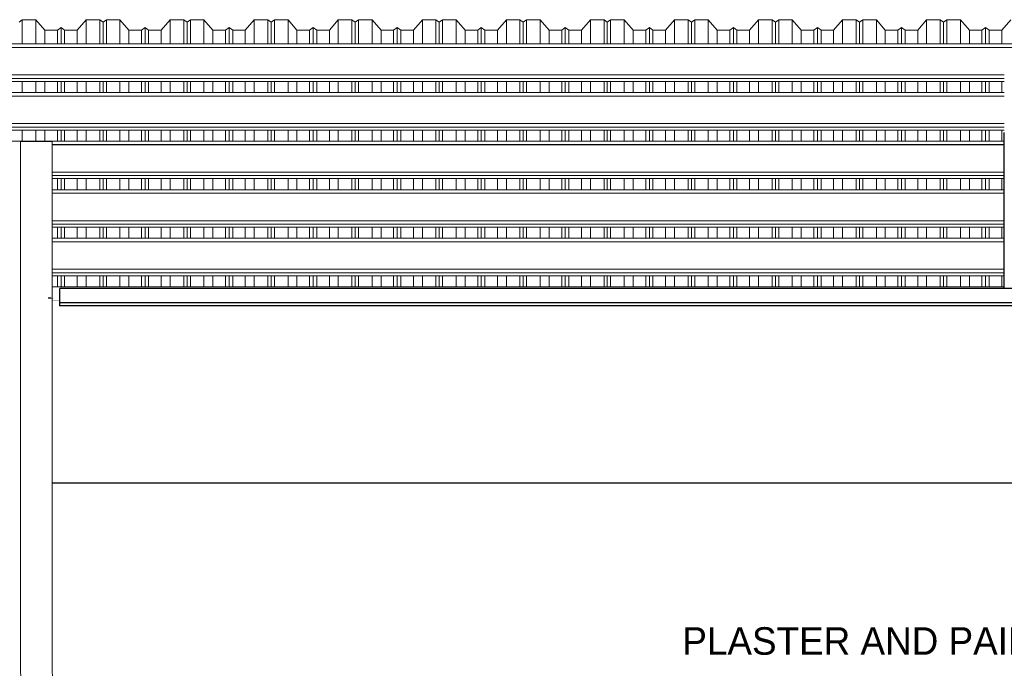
# Model space of a CAD drawing. Header units: millimetres. Extents: x -115474967 to 444143, y -74377 to 241828222.
# Tile 405 of 590: x 48965 to 52538, y -13690 to -11336. Entities that reach past the tile are written whole.
import ezdxf

# ---------------------------------------------------------------- set-up
doc = ezdxf.new("R2010")
doc.units = ezdxf.units.MM
doc.header["$MEASUREMENT"] = 0
doc.linetypes.add('Dashed', pattern=[280, 140, -140])
doc.linetypes.add('HIDDEN2', pattern=[0.1875, 0.125, -0.0625])
for name, color, linetype in [('0-ELEV.35', 2, 'Continuous'), ('CEIL-PLAN', 7, 'Continuous'), ('DIMS-50', 9, 'Continuous')]:
    doc.layers.add(name, color=color, linetype=linetype)
for name, color, linetype, lineweight in [('0_Pen_No__2', 7, 'Continuous', 20), ('0_Pen_No__6', 7, 'Continuous', 5), ('2 Roof Lines', 8, 'Dashed', 15), ('2 Walls', 4, 'Continuous', 50)]:
    doc.layers.add(name, color=color, linetype=linetype, lineweight=lineweight)
doc.styles.add('GENERATED_STYLE_1', font='GOTHIC.TTF')

# ---------------------------------------------------------------- blocks, each defined once
blk = doc.blocks.new('B_shadowline')
blk.add_line((-29.6, 0), (-29.6, 12.5))
at = {"color": 9, "linetype": 'HIDDEN2', "ltscale": 0.001}
blk.add_line((-5.9, 28.3), (12, 28.3), dxfattribs=at)
at = {"const_width": 0.836}
blk.add_lwpolyline([(-48.8, -0.9), (-48.8, -1.4, 0.414214), (-47.2, -3), (-29.4, -3, 0.414214), (-27.9, -1.4), (-27.9, 16.3, -0.414214), (-26.3, 17.9), (-3.3, 17.9, 0.414214), (-1.8, 19.5), (-1.8, 37.2, 0.414214), (-3.3, 38.8), (-3.8, 38.8)], format="xyb", dxfattribs=at)

msp = doc.modelspace()

# ---------------------------------------------------------------- linework, layer by layer
at = {"layer": '0-ELEV.35'}
msp.add_line((49110.37001, -12362.39968), (49110.36921, -12312.32824, 100.61506), dxfattribs=at)
for points in [[(49110.36921, -12362.52542), (65364.90728, -12362.39968)], [(65364.90737, -12374.89968), (49110.36921, -12375.02542)], [(49082.77943, -13017.30121), (65392.71427, -13017.42738)]]:
    msp.add_lwpolyline(points, dxfattribs=at)
at = {"layer": '0_Pen_No__2', "color": 1, "linetype": 'Continuous', "lineweight": 25}
for p, q in [((52537.37051, -12312.32824), (52538.00836, -11746.18341)), ((52537.38172, -12312.32824), (52538.00836, -11756.13493))]:
    msp.add_line(p, q, dxfattribs=at)
at = {"layer": '2 Roof Lines', "linetype": 'ByBlock', "lineweight": 0, "ltscale": 50}
for p, q in [((48974.38441, -11336.10388), (48962.38458, -11345.24271)), ((48974.38441, -11424.29903), (48974.38441, -11336.10388)), ((49023.63482, -11336.10388), (48974.38441, -11336.10388)), ((49023.63482, -11424.29903), (49023.63482, -11336.10388)), ((49056.13445, -11374.69033), (49023.63482, -11336.10388)), ((49206.13448, -11336.10388), (49173.63485, -11374.69033)), ((49206.13448, -11424.29903), (49206.13448, -11336.10388)), ((49255.38488, -11336.10388), (49206.13448, -11336.10388)), ((49255.38488, -11424.29903), (49255.38488, -11336.10388)), ((49267.38472, -11345.24271), (49255.38488, -11336.10388)), ((49279.38456, -11336.10388), (49267.38472, -11345.24271)), ((49267.38472, -11424.29903), (49267.38472, -11345.24271)), ((49279.38456, -11424.29903), (49279.38456, -11336.10388)), ((49328.63496, -11336.10388), (49279.38456, -11336.10388)), ((49328.63496, -11424.29903), (49328.63496, -11336.10388)), ((49361.13459, -11374.69033), (49328.63496, -11336.10388)), ((49511.13462, -11336.10388), (49478.6344, -11374.69033)), ((49511.13462, -11424.29903), (49511.13462, -11336.10388)), ((49560.38443, -11336.10388), (49511.13462, -11336.10388)), ((49560.38443, -11424.29903), (49560.38443, -11336.10388)), ((49572.38486, -11345.24271), (49560.38443, -11336.10388)), ((49584.3847, -11336.10388), (49572.38486, -11345.24271)), ((49572.38486, -11424.29903), (49572.38486, -11345.24271)), ((49584.3847, -11424.29903), (49584.3847, -11336.10388)), ((49633.63451, -11336.10388), (49584.3847, -11336.10388)), ((49633.63451, -11424.29903), (49633.63451, -11336.10388)), ((49666.13473, -11374.69033), (49633.63451, -11336.10388)), ((49816.13476, -11336.10388), (49783.63454, -11374.69033)), ((49816.13476, -11424.29903), (49816.13476, -11336.10388)), ((49865.38457, -11336.10388), (49816.13476, -11336.10388)), ((49865.38457, -11424.29903), (49865.38457, -11336.10388)), ((49877.38441, -11345.24271), (49865.38457, -11336.10388)), ((49889.38484, -11336.10388), (49877.38441, -11345.24271)), ((49877.38441, -11424.29903), (49877.38441, -11345.24271)), ((49889.38484, -11424.29903), (49889.38484, -11336.10388)), ((49938.63465, -11336.10388), (49889.38484, -11336.10388)), ((49938.63465, -11424.29903), (49938.63465, -11336.10388)), ((49971.13487, -11374.69033), (49938.63465, -11336.10388)), ((50121.1349, -11336.10388), (50088.63468, -11374.69033)), ((50121.1349, -11424.29903), (50121.1349, -11336.10388)), ((50170.38471, -11336.10388), (50121.1349, -11336.10388)), ((50170.38471, -11424.29903), (50170.38471, -11336.10388)), ((50182.38455, -11345.24271), (50170.38471, -11336.10388)), ((50194.38439, -11336.10388), (50182.38455, -11345.24271)), ((50182.38455, -11424.29903), (50182.38455, -11345.24271)), ((50194.38439, -11424.29903), (50194.38439, -11336.10388)), ((50243.63479, -11336.10388), (50194.38439, -11336.10388)), ((50243.63479, -11424.29903), (50243.63479, -11336.10388)), ((50276.13442, -11374.69033), (50243.63479, -11336.10388)), ((50426.13445, -11336.10388), (50393.63482, -11374.69033)), ((50426.13445, -11424.29903), (50426.13445, -11336.10388)), ((50475.38485, -11336.10388), (50426.13445, -11336.10388)), ((50475.38485, -11424.29903), (50475.38485, -11336.10388)), ((50487.38469, -11345.24271), (50475.38485, -11336.10388)), ((50499.38453, -11336.10388), (50487.38469, -11345.24271)), ((50487.38469, -11424.29903), (50487.38469, -11345.24271)), ((50499.38453, -11424.29903), (50499.38453, -11336.10388)), ((50548.63493, -11336.10388), (50499.38453, -11336.10388)), ((50548.63493, -11424.29903), (50548.63493, -11336.10388)), ((50581.13456, -11374.69033), (50548.63493, -11336.10388)), ((50731.13459, -11336.10388), (50698.63496, -11374.69033)), ((50731.13459, -11424.29903), (50731.13459, -11336.10388)), ((50780.3844, -11336.10388), (50731.13459, -11336.10388)), ((50780.3844, -11424.29903), (50780.3844, -11336.10388)), ((50792.38483, -11345.24271), (50780.3844, -11336.10388)), ((50804.38467, -11336.10388), (50792.38483, -11345.24271)), ((50792.38483, -11424.29903), (50792.38483, -11345.24271)), ((50804.38467, -11424.29903), (50804.38467, -11336.10388)), ((50853.63448, -11336.10388), (50804.38467, -11336.10388)), ((50853.63448, -11424.29903), (50853.63448, -11336.10388)), ((50886.1347, -11374.69033), (50853.63448, -11336.10388)), ((51036.13473, -11336.10388), (51003.63451, -11374.69033)), ((51036.13473, -11424.29903), (51036.13473, -11336.10388)), ((51085.38454, -11336.10388), (51036.13473, -11336.10388)), ((51085.38454, -11424.29903), (51085.38454, -11336.10388)), ((51097.38497, -11345.24271), (51085.38454, -11336.10388)), ((51109.38481, -11336.10388), (51097.38497, -11345.24271)), ((51097.38497, -11424.29903), (51097.38497, -11345.24271)), ((51109.38481, -11424.29903), (51109.38481, -11336.10388)), ((51158.63462, -11336.10388), (51109.38481, -11336.10388)), ((51158.63462, -11424.29903), (51158.63462, -11336.10388)), ((51191.13484, -11374.69033), (51158.63462, -11336.10388)), ((51341.13488, -11336.10388), (51308.63465, -11374.69033)), ((51341.13488, -11424.29903), (51341.13488, -11336.10388)), ((51390.38469, -11336.10388), (51341.13488, -11336.10388)), ((51390.38469, -11424.29903), (51390.38469, -11336.10388)), ((51402.38452, -11345.24271), (51390.38469, -11336.10388)), ((51414.38495, -11336.10388), (51402.38452, -11345.24271)), ((51402.38452, -11424.29903), (51402.38452, -11345.24271)), ((51414.38495, -11424.29903), (51414.38495, -11336.10388)), ((51463.63476, -11336.10388), (51414.38495, -11336.10388)), ((51463.63476, -11424.29903), (51463.63476, -11336.10388)), ((51496.13439, -11374.69033), (51463.63476, -11336.10388)), ((51646.13442, -11336.10388), (51613.63479, -11374.69033)), ((51646.13442, -11424.29903), (51646.13442, -11336.10388)), ((51695.38483, -11336.10388), (51646.13442, -11336.10388)), ((51695.38483, -11424.29903), (51695.38483, -11336.10388)), ((51707.38466, -11345.24271), (51695.38483, -11336.10388)), ((51719.3845, -11336.10388), (51707.38466, -11345.24271)), ((51707.38466, -11424.29903), (51707.38466, -11345.24271)), ((51719.3845, -11424.29903), (51719.3845, -11336.10388)), ((51768.6349, -11336.10388), (51719.3845, -11336.10388)), ((51768.6349, -11424.29903), (51768.6349, -11336.10388)), ((51801.13453, -11374.69033), (51768.6349, -11336.10388)), ((51951.13456, -11336.10388), (51918.63493, -11374.69033)), ((51951.13456, -11424.29903), (51951.13456, -11336.10388)), ((52000.38497, -11336.10388), (51951.13456, -11336.10388)), ((52000.38497, -11424.29903), (52000.38497, -11336.10388)), ((52012.3848, -11345.24271), (52000.38497, -11336.10388)), ((52024.38464, -11336.10388), (52012.3848, -11345.24271)), ((52012.3848, -11424.29903), (52012.3848, -11345.24271)), ((52024.38464, -11424.29903), (52024.38464, -11336.10388)), ((52073.63445, -11336.10388), (52024.38464, -11336.10388)), ((52073.63445, -11424.29903), (52073.63445, -11336.10388)), ((52106.13468, -11374.69033), (52073.63445, -11336.10388)), ((52256.13471, -11336.10388), (52223.63448, -11374.69033)), ((52256.13471, -11424.29903), (52256.13471, -11336.10388)), ((52305.38452, -11336.10388), (52256.13471, -11336.10388)), ((52305.38452, -11424.29903), (52305.38452, -11336.10388)), ((52317.38495, -11345.24271), (52305.38452, -11336.10388)), ((52329.38478, -11336.10388), (52317.38495, -11345.24271)), ((52317.38495, -11424.29903), (52317.38495, -11345.24271)), ((52329.38478, -11424.29903), (52329.38478, -11336.10388)), ((52378.63459, -11336.10388), (52329.38478, -11336.10388)), ((52378.63459, -11424.29903), (52378.63459, -11336.10388)), ((52411.13482, -11374.69033), (52378.63459, -11336.10388)), ((52561.13485, -11336.10388), (52528.63462, -11374.69033)), ((49056.13445, -11424.29903), (49056.13445, -11374.69033)), ((49101.88497, -11374.69033), (49056.13445, -11374.69033)), ((49114.88494, -11364.78983), (49101.88497, -11374.69033)), ((49101.88497, -11424.29903), (49101.88497, -11374.69033)), ((49114.88494, -11424.29903), (49114.88494, -11364.78983)), ((49127.88492, -11374.69033), (49114.88494, -11364.78983)), ((49127.88492, -11424.29903), (49127.88492, -11374.69033)), ((49173.63485, -11374.69033), (49127.88492, -11374.69033)), ((49173.63485, -11424.29903), (49173.63485, -11374.69033)), ((49361.13459, -11424.29903), (49361.13459, -11374.69033)), ((49406.88452, -11374.69033), (49361.13459, -11374.69033)), ((49419.88449, -11364.78983), (49406.88452, -11374.69033)), ((49406.88452, -11424.29903), (49406.88452, -11374.69033)), ((49419.88449, -11424.29903), (49419.88449, -11364.78983)), ((49432.88446, -11374.69033), (49419.88449, -11364.78983)), ((49432.88446, -11424.29903), (49432.88446, -11374.69033)), ((49478.6344, -11374.69033), (49432.88446, -11374.69033)), ((49478.6344, -11424.29903), (49478.6344, -11374.69033)), ((49666.13473, -11424.29903), (49666.13473, -11374.69033)), ((49711.88466, -11374.69033), (49666.13473, -11374.69033)), ((49724.88463, -11364.78983), (49711.88466, -11374.69033)), ((49711.88466, -11424.29903), (49711.88466, -11374.69033)), ((49724.88463, -11424.29903), (49724.88463, -11364.78983)), ((49737.88461, -11374.69033), (49724.88463, -11364.78983)), ((49737.88461, -11424.29903), (49737.88461, -11374.69033)), ((49783.63454, -11374.69033), (49737.88461, -11374.69033)), ((49783.63454, -11424.29903), (49783.63454, -11374.69033)), ((49971.13487, -11424.29903), (49971.13487, -11374.69033)), ((50016.8848, -11374.69033), (49971.13487, -11374.69033)), ((50029.88478, -11364.78983), (50016.8848, -11374.69033)), ((50016.8848, -11424.29903), (50016.8848, -11374.69033)), ((50029.88478, -11424.29903), (50029.88478, -11364.78983)), ((50042.88475, -11374.69033), (50029.88478, -11364.78983)), ((50042.88475, -11424.29903), (50042.88475, -11374.69033)), ((50088.63468, -11374.69033), (50042.88475, -11374.69033)), ((50088.63468, -11424.29903), (50088.63468, -11374.69033)), ((50276.13442, -11424.29903), (50276.13442, -11374.69033)), ((50321.88495, -11374.69033), (50276.13442, -11374.69033)), ((50334.88492, -11364.78983), (50321.88495, -11374.69033)), ((50321.88495, -11424.29903), (50321.88495, -11374.69033)), ((50334.88492, -11424.29903), (50334.88492, -11364.78983)), ((50347.88489, -11374.69033), (50334.88492, -11364.78983)), ((50347.88489, -11424.29903), (50347.88489, -11374.69033)), ((50393.63482, -11374.69033), (50347.88489, -11374.69033)), ((50393.63482, -11424.29903), (50393.63482, -11374.69033)), ((50581.13456, -11424.29903), (50581.13456, -11374.69033)), ((50626.88449, -11374.69033), (50581.13456, -11374.69033)), ((50639.88447, -11364.78983), (50626.88449, -11374.69033)), ((50626.88449, -11424.29903), (50626.88449, -11374.69033)), ((50639.88447, -11424.29903), (50639.88447, -11364.78983)), ((50652.88444, -11374.69033), (50639.88447, -11364.78983)), ((50652.88444, -11424.29903), (50652.88444, -11374.69033)), ((50698.63496, -11374.69033), (50652.88444, -11374.69033)), ((50698.63496, -11424.29903), (50698.63496, -11374.69033)), ((50886.1347, -11424.29903), (50886.1347, -11374.69033)), ((50931.88464, -11374.69033), (50886.1347, -11374.69033)), ((50944.88461, -11364.78983), (50931.88464, -11374.69033)), ((50931.88464, -11424.29903), (50931.88464, -11374.69033)), ((50944.88461, -11424.29903), (50944.88461, -11364.78983)), ((50957.88458, -11374.69033), (50944.88461, -11364.78983)), ((50957.88458, -11424.29903), (50957.88458, -11374.69033)), ((51003.63451, -11374.69033), (50957.88458, -11374.69033)), ((51003.63451, -11424.29903), (51003.63451, -11374.69033)), ((51191.13484, -11424.29903), (51191.13484, -11374.69033)), ((51236.88478, -11374.69033), (51191.13484, -11374.69033)), ((51249.88475, -11364.78983), (51236.88478, -11374.69033)), ((51236.88478, -11424.29903), (51236.88478, -11374.69033)), ((51249.88475, -11424.29903), (51249.88475, -11364.78983)), ((51262.88472, -11374.69033), (51249.88475, -11364.78983)), ((51262.88472, -11424.29903), (51262.88472, -11374.69033)), ((51308.63465, -11374.69033), (51262.88472, -11374.69033)), ((51308.63465, -11424.29903), (51308.63465, -11374.69033)), ((51496.13439, -11424.29903), (51496.13439, -11374.69033)), ((51541.88492, -11374.69033), (51496.13439, -11374.69033)), ((51554.88489, -11364.78983), (51541.88492, -11374.69033)), ((51541.88492, -11424.29903), (51541.88492, -11374.69033)), ((51554.88489, -11424.29903), (51554.88489, -11364.78983)), ((51567.88486, -11374.69033), (51554.88489, -11364.78983)), ((51567.88486, -11424.29903), (51567.88486, -11374.69033)), ((51613.63479, -11374.69033), (51567.88486, -11374.69033)), ((51613.63479, -11424.29903), (51613.63479, -11374.69033)), ((51801.13453, -11424.29903), (51801.13453, -11374.69033)), ((51846.88447, -11374.69033), (51801.13453, -11374.69033)), ((51859.88444, -11364.78983), (51846.88447, -11374.69033)), ((51846.88447, -11424.29903), (51846.88447, -11374.69033)), ((51859.88444, -11424.29903), (51859.88444, -11364.78983)), ((51872.88441, -11374.69033), (51859.88444, -11364.78983)), ((51872.88441, -11424.29903), (51872.88441, -11374.69033)), ((51918.63493, -11374.69033), (51872.88441, -11374.69033)), ((51918.63493, -11424.29903), (51918.63493, -11374.69033)), ((52106.13468, -11424.29903), (52106.13468, -11374.69033)), ((52151.88461, -11374.69033), (52106.13468, -11374.69033)), ((52164.88458, -11364.78983), (52151.88461, -11374.69033)), ((52151.88461, -11424.29903), (52151.88461, -11374.69033)), ((52164.88458, -11424.29903), (52164.88458, -11364.78983)), ((52177.88455, -11374.69033), (52164.88458, -11364.78983)), ((52177.88455, -11424.29903), (52177.88455, -11374.69033)), ((52223.63448, -11374.69033), (52177.88455, -11374.69033)), ((52223.63448, -11424.29903), (52223.63448, -11374.69033)), ((52411.13482, -11424.29903), (52411.13482, -11374.69033)), ((52456.88475, -11374.69033), (52411.13482, -11374.69033)), ((52469.88472, -11364.78983), (52456.88475, -11374.69033)), ((52456.88475, -11424.29903), (52456.88475, -11374.69033)), ((52469.88472, -11424.29903), (52469.88472, -11364.78983)), ((52482.88469, -11374.69033), (52469.88472, -11364.78983)), ((52482.88469, -11424.29903), (52482.88469, -11374.69033)), ((52528.63462, -11374.69033), (52482.88469, -11374.69033)), ((52528.63462, -11424.29903), (52528.63462, -11374.69033)), ((79309.88767, -11424.29903), (48226.58147, -11424.29903)), ((65392.71427, -11436.80605), (48226.58147, -11436.80605)), ((65392.71427, -11437.15367), (48226.58147, -11437.15367)), ((52537.99235, -11536.86282), (48908.06825, -11536.86282)), ((52537.96565, -11560.39624), (48908.04986, -11560.39624)), ((52537.97811, -11549.36984), (48908.06232, -11549.36984)), ((48974.38441, -11600.62585), (48974.38441, -11560.39624)), ((49023.63482, -11600.62585), (49023.63482, -11560.39624)), ((49056.13445, -11600.62585), (49056.13445, -11560.39624)), ((49101.88497, -11600.62585), (49101.88497, -11560.39624)), ((49114.88494, -11600.62585), (49114.88494, -11560.39624)), ((49127.88492, -11600.62585), (49127.88492, -11560.39624)), ((49173.63485, -11600.62585), (49173.63485, -11560.39624)), ((49206.13448, -11600.62585), (49206.13448, -11560.39624)), ((49255.38488, -11600.62585), (49255.38488, -11560.39624)), ((49267.38472, -11600.62585), (49267.38472, -11560.39624)), ((49279.38456, -11600.62585), (49279.38456, -11560.39624)), ((49328.63496, -11600.62585), (49328.63496, -11560.39624)), ((49361.13459, -11600.62585), (49361.13459, -11560.39624)), ((49406.88452, -11600.62585), (49406.88452, -11560.39624)), ((49419.88449, -11600.62585), (49419.88449, -11560.39624)), ((49432.88446, -11600.62585), (49432.88446, -11560.39624)), ((49478.6344, -11600.62585), (49478.6344, -11560.39624)), ((49511.13462, -11600.62585), (49511.13462, -11560.39624)), ((49560.38443, -11600.62585), (49560.38443, -11560.39624)), ((49572.38486, -11600.62585), (49572.38486, -11560.39624)), ((49584.3847, -11600.62585), (49584.3847, -11560.39624)), ((49633.63451, -11600.62585), (49633.63451, -11560.39624)), ((49666.13473, -11600.62585), (49666.13473, -11560.39624)), ((49711.88466, -11600.62585), (49711.88466, -11560.39624)), ((49724.88463, -11600.62585), (49724.88463, -11560.39624)), ((49737.88461, -11600.62585), (49737.88461, -11560.39624)), ((49783.63454, -11600.62585), (49783.63454, -11560.39624)), ((49816.13476, -11600.62585), (49816.13476, -11560.39624)), ((49865.38457, -11600.62585), (49865.38457, -11560.39624)), ((49877.38441, -11600.62585), (49877.38441, -11560.39624)), ((49889.38484, -11600.62585), (49889.38484, -11560.39624)), ((49938.63465, -11600.62585), (49938.63465, -11560.39624)), ((49971.13487, -11600.62585), (49971.13487, -11560.39624)), ((50016.8848, -11600.62585), (50016.8848, -11560.39624)), ((50029.88478, -11600.62585), (50029.88478, -11560.39624)), ((50042.88475, -11600.62585), (50042.88475, -11560.39624)), ((50088.63468, -11600.62585), (50088.63468, -11560.39624)), ((50121.1349, -11600.62585), (50121.1349, -11560.39624)), ((50170.38471, -11600.62585), (50170.38471, -11560.39624)), ((50182.38455, -11600.62585), (50182.38455, -11560.39624)), ((50194.38439, -11600.62585), (50194.38439, -11560.39624)), ((50243.63479, -11600.62585), (50243.63479, -11560.39624)), ((50276.13442, -11600.62585), (50276.13442, -11560.39624)), ((50321.88495, -11600.62585), (50321.88495, -11560.39624)), ((50334.88492, -11600.62585), (50334.88492, -11560.39624)), ((50347.88489, -11600.62585), (50347.88489, -11560.39624)), ((50393.63482, -11600.62585), (50393.63482, -11560.39624)), ((50426.13445, -11600.62585), (50426.13445, -11560.39624)), ((50475.38485, -11600.62585), (50475.38485, -11560.39624)), ((50487.38469, -11600.62585), (50487.38469, -11560.39624)), ((50499.38453, -11600.62585), (50499.38453, -11560.39624)), ((50548.63493, -11600.62585), (50548.63493, -11560.39624)), ((50581.13456, -11600.62585), (50581.13456, -11560.39624)), ((50626.88449, -11600.62585), (50626.88449, -11560.39624)), ((50639.88447, -11600.62585), (50639.88447, -11560.39624)), ((50652.88444, -11600.62585), (50652.88444, -11560.39624)), ((50698.63496, -11600.62585), (50698.63496, -11560.39624)), ((50731.13459, -11600.62585), (50731.13459, -11560.39624)), ((50780.3844, -11600.62585), (50780.3844, -11560.39624)), ((50792.38483, -11600.62585), (50792.38483, -11560.39624)), ((50804.38467, -11600.62585), (50804.38467, -11560.39624)), ((50853.63448, -11600.62585), (50853.63448, -11560.39624)), ((50886.1347, -11600.62585), (50886.1347, -11560.39624)), ((50931.88464, -11600.62585), (50931.88464, -11560.39624)), ((50944.88461, -11600.62585), (50944.88461, -11560.39624)), ((50957.88458, -11600.62585), (50957.88458, -11560.39624)), ((51003.63451, -11600.62585), (51003.63451, -11560.39624)), ((51036.13473, -11600.62585), (51036.13473, -11560.39624)), ((51085.38454, -11600.62585), (51085.38454, -11560.39624)), ((51097.38497, -11600.62585), (51097.38497, -11560.39624)), ((51109.38481, -11600.62585), (51109.38481, -11560.39624)), ((51158.63462, -11600.62585), (51158.63462, -11560.39624)), ((51191.13484, -11600.62585), (51191.13484, -11560.39624)), ((51236.88478, -11600.62585), (51236.88478, -11560.39624)), ((51249.88475, -11600.62585), (51249.88475, -11560.39624)), ((51262.88472, -11600.62585), (51262.88472, -11560.39624)), ((51308.63465, -11600.62585), (51308.63465, -11560.39624)), ((51341.13488, -11600.62585), (51341.13488, -11560.39624)), ((51390.38469, -11600.62585), (51390.38469, -11560.39624)), ((51402.38452, -11600.62585), (51402.38452, -11560.39624)), ((51414.38495, -11600.62585), (51414.38495, -11560.39624)), ((51463.63476, -11600.62585), (51463.63476, -11560.39624)), ((51496.13439, -11600.62585), (51496.13439, -11560.39624)), ((51541.88492, -11600.62585), (51541.88492, -11560.39624)), ((51554.88489, -11600.62585), (51554.88489, -11560.39624)), ((51567.88486, -11600.62585), (51567.88486, -11560.39624)), ((51613.63479, -11600.62585), (51613.63479, -11560.39624)), ((51646.13442, -11600.62585), (51646.13442, -11560.39624)), ((51695.38483, -11600.62585), (51695.38483, -11560.39624)), ((51707.38466, -11600.62585), (51707.38466, -11560.39624)), ((51719.3845, -11600.62585), (51719.3845, -11560.39624)), ((51768.6349, -11600.62585), (51768.6349, -11560.39624)), ((51801.13453, -11600.62585), (51801.13453, -11560.39624)), ((51846.88447, -11600.62585), (51846.88447, -11560.39624)), ((51859.88444, -11600.62585), (51859.88444, -11560.39624)), ((51872.88441, -11600.62585), (51872.88441, -11560.39624)), ((51918.63493, -11600.62585), (51918.63493, -11560.39624)), ((51951.13456, -11600.62585), (51951.13456, -11560.39624)), ((52000.38497, -11600.62585), (52000.38497, -11560.39624)), ((52012.3848, -11600.62585), (52012.3848, -11560.39624)), ((52024.38464, -11600.62585), (52024.38464, -11560.39624)), ((52073.63445, -11600.62585), (52073.63445, -11560.39624)), ((52106.13468, -11600.62585), (52106.13468, -11560.39624)), ((52151.88461, -11600.62585), (52151.88461, -11560.39624)), ((52164.88458, -11600.62585), (52164.88458, -11560.39624)), ((52177.88455, -11600.62585), (52177.88455, -11560.39624)), ((52223.63448, -11600.62585), (52223.63448, -11560.39624)), ((52256.13471, -11600.62585), (52256.13471, -11560.39624)), ((52305.38452, -11600.62585), (52305.38452, -11560.39624)), ((52317.38495, -11600.62585), (52317.38495, -11560.39624)), ((52329.38478, -11600.62585), (52329.38478, -11560.39624)), ((52378.63459, -11600.62585), (52378.63459, -11560.39624)), ((52411.13482, -11600.62585), (52411.13482, -11560.39624)), ((52456.88475, -11600.62585), (52456.88475, -11560.39624)), ((52469.88472, -11600.62585), (52469.88472, -11560.39624)), ((52482.88469, -11600.62585), (52482.88469, -11560.39624)), ((52528.63462, -11600.62585), (52528.63462, -11560.39624)), ((52537.91998, -11600.62585), (48908.00478, -11600.62585)), ((52537.90574, -11613.4799), (48907.98995, -11613.4799)), ((52537.90633, -11613.13288), (48907.99054, -11613.13288)), ((52537.79363, -11713.18905), (48907.87783, -11713.18905)), ((52537.76693, -11736.72306), (48907.85114, -11736.72306)), ((52537.77939, -11725.69608), (48907.86359, -11725.69608)), ((48974.38441, -11776.95209), (48974.38441, -11736.72306)), ((49023.63482, -11776.95209), (49023.63482, -11736.72306)), ((49056.13445, -11776.95209), (49056.13445, -11736.72306)), ((49101.88497, -11776.95209), (49101.88497, -11736.72306)), ((49114.88494, -11776.95209), (49114.88494, -11736.72306)), ((49127.88492, -11776.95209), (49127.88492, -11736.72306)), ((49173.63485, -11776.95209), (49173.63485, -11736.72306)), ((49206.13448, -11776.95209), (49206.13448, -11736.72306)), ((49255.38488, -11776.95209), (49255.38488, -11736.72306)), ((49267.38472, -11776.95209), (49267.38472, -11736.72306)), ((49279.38456, -11776.95209), (49279.38456, -11736.72306)), ((49328.63496, -11776.95209), (49328.63496, -11736.72306)), ((49361.13459, -11776.95209), (49361.13459, -11736.72306)), ((49406.88452, -11776.95209), (49406.88452, -11736.72306)), ((49419.88449, -11776.95209), (49419.88449, -11736.72306)), ((49432.88446, -11776.95209), (49432.88446, -11736.72306)), ((49478.6344, -11776.95209), (49478.6344, -11736.72306)), ((49511.13462, -11776.95209), (49511.13462, -11736.72306)), ((49560.38443, -11776.95209), (49560.38443, -11736.72306)), ((49572.38486, -11776.95209), (49572.38486, -11736.72306)), ((49584.3847, -11776.95209), (49584.3847, -11736.72306)), ((49633.63451, -11776.95209), (49633.63451, -11736.72306)), ((49666.13473, -11776.95209), (49666.13473, -11736.72306)), ((49711.88466, -11776.95209), (49711.88466, -11736.72306)), ((49724.88463, -11776.95209), (49724.88463, -11736.72306)), ((49737.88461, -11776.95209), (49737.88461, -11736.72306)), ((49783.63454, -11776.95209), (49783.63454, -11736.72306)), ((49816.13476, -11776.95209), (49816.13476, -11736.72306)), ((49865.38457, -11776.95209), (49865.38457, -11736.72306)), ((49877.38441, -11776.95209), (49877.38441, -11736.72306)), ((49889.38484, -11776.95209), (49889.38484, -11736.72306)), ((49938.63465, -11776.95209), (49938.63465, -11736.72306)), ((49971.13487, -11776.95209), (49971.13487, -11736.72306)), ((50016.8848, -11776.95209), (50016.8848, -11736.72306)), ((50029.88478, -11776.95209), (50029.88478, -11736.72306)), ((50042.88475, -11776.95209), (50042.88475, -11736.72306)), ((50088.63468, -11776.95209), (50088.63468, -11736.72306)), ((50121.1349, -11776.95209), (50121.1349, -11736.72306)), ((50170.38471, -11776.95209), (50170.38471, -11736.72306)), ((50182.38455, -11776.95209), (50182.38455, -11736.72306)), ((50194.38439, -11776.95209), (50194.38439, -11736.72306)), ((50243.63479, -11776.95209), (50243.63479, -11736.72306)), ((50276.13442, -11776.95209), (50276.13442, -11736.72306)), ((50321.88495, -11776.95209), (50321.88495, -11736.72306)), ((50334.88492, -11776.95209), (50334.88492, -11736.72306)), ((50347.88489, -11776.95209), (50347.88489, -11736.72306)), ((50393.63482, -11776.95209), (50393.63482, -11736.72306)), ((50426.13445, -11776.95209), (50426.13445, -11736.72306)), ((50475.38485, -11776.95209), (50475.38485, -11736.72306)), ((50487.38469, -11776.95209), (50487.38469, -11736.72306)), ((50499.38453, -11776.95209), (50499.38453, -11736.72306)), ((50548.63493, -11776.95209), (50548.63493, -11736.72306)), ((50581.13456, -11776.95209), (50581.13456, -11736.72306)), ((50626.88449, -11776.95209), (50626.88449, -11736.72306)), ((50639.88447, -11776.95209), (50639.88447, -11736.72306)), ((50652.88444, -11776.95209), (50652.88444, -11736.72306)), ((50698.63496, -11776.95209), (50698.63496, -11736.72306)), ((50731.13459, -11776.95209), (50731.13459, -11736.72306)), ((50780.3844, -11776.95209), (50780.3844, -11736.72306)), ((50792.38483, -11776.95209), (50792.38483, -11736.72306)), ((50804.38467, -11776.95209), (50804.38467, -11736.72306)), ((50853.63448, -11776.95209), (50853.63448, -11736.72306)), ((50886.1347, -11776.95209), (50886.1347, -11736.72306)), ((50931.88464, -11776.95209), (50931.88464, -11736.72306)), ((50944.88461, -11776.95209), (50944.88461, -11736.72306)), ((50957.88458, -11776.95209), (50957.88458, -11736.72306)), ((51003.63451, -11776.95209), (51003.63451, -11736.72306)), ((51036.13473, -11776.95209), (51036.13473, -11736.72306)), ((51085.38454, -11776.95209), (51085.38454, -11736.72306)), ((51097.38497, -11776.95209), (51097.38497, -11736.72306)), ((51109.38481, -11776.95209), (51109.38481, -11736.72306)), ((51158.63462, -11776.95209), (51158.63462, -11736.72306)), ((51191.13484, -11776.95209), (51191.13484, -11736.72306)), ((51236.88478, -11776.95209), (51236.88478, -11736.72306)), ((51249.88475, -11776.95209), (51249.88475, -11736.72306)), ((51262.88472, -11776.95209), (51262.88472, -11736.72306)), ((51308.63465, -11776.95209), (51308.63465, -11736.72306)), ((51341.13488, -11776.95209), (51341.13488, -11736.72306)), ((51390.38469, -11776.95209), (51390.38469, -11736.72306)), ((51402.38452, -11776.95209), (51402.38452, -11736.72306)), ((51414.38495, -11776.95209), (51414.38495, -11736.72306)), ((51463.63476, -11776.95209), (51463.63476, -11736.72306)), ((51496.13439, -11776.95209), (51496.13439, -11736.72306)), ((51541.88492, -11776.95209), (51541.88492, -11736.72306)), ((51554.88489, -11776.95209), (51554.88489, -11736.72306)), ((51567.88486, -11776.95209), (51567.88486, -11736.72306)), ((51613.63479, -11776.95209), (51613.63479, -11736.72306)), ((51646.13442, -11776.95209), (51646.13442, -11736.72306)), ((51695.38483, -11776.95209), (51695.38483, -11736.72306)), ((51707.38466, -11776.95209), (51707.38466, -11736.72306)), ((51719.3845, -11776.95209), (51719.3845, -11736.72306)), ((51768.6349, -11776.95209), (51768.6349, -11736.72306)), ((51801.13453, -11776.95209), (51801.13453, -11736.72306)), ((51846.88447, -11776.95209), (51846.88447, -11736.72306)), ((51859.88444, -11776.95209), (51859.88444, -11736.72306)), ((51872.88441, -11776.95209), (51872.88441, -11736.72306)), ((51918.63493, -11776.95209), (51918.63493, -11736.72306)), ((51951.13456, -11776.95209), (51951.13456, -11736.72306)), ((52000.38497, -11776.95209), (52000.38497, -11736.72306)), ((52012.3848, -11776.95209), (52012.3848, -11736.72306)), ((52024.38464, -11776.95209), (52024.38464, -11736.72306)), ((52073.63445, -11776.95209), (52073.63445, -11736.72306)), ((52106.13468, -11776.95209), (52106.13468, -11736.72306)), ((52151.88461, -11776.95209), (52151.88461, -11736.72306)), ((52164.88458, -11776.95209), (52164.88458, -11736.72306)), ((52177.88455, -11776.95209), (52177.88455, -11736.72306)), ((52223.63448, -11776.95209), (52223.63448, -11736.72306)), ((52256.13471, -11776.95209), (52256.13471, -11736.72306)), ((52305.38452, -11776.95209), (52305.38452, -11736.72306)), ((52317.38495, -11776.95209), (52317.38495, -11736.72306)), ((52329.38478, -11776.95209), (52329.38478, -11736.72306)), ((52378.63459, -11776.95209), (52378.63459, -11736.72306)), ((52411.13482, -11776.95209), (52411.13482, -11736.72306)), ((52456.88475, -11776.95209), (52456.88475, -11736.72306)), ((52469.88472, -11776.95209), (52469.88472, -11736.72306)), ((52482.88469, -11776.95209), (52482.88469, -11736.72306)), ((52528.63462, -11776.95209), (52528.63462, -11736.72306)), ((52537.72185, -11776.95209), (48908.06825, -11776.95209)), ((52537.70761, -11789.45911), (49082.37642, -11789.45911)), ((52537.70702, -11789.80672), (49082.37642, -11789.80672)), ((52537.5949, -11889.51588), (49082.37642, -11889.51588)), ((52537.58067, -11902.0229), (49082.37642, -11902.0229)), ((52537.56821, -11913.0493), (49082.37642, -11913.0493)), ((49101.88497, -11953.27891), (49101.88497, -11913.0493)), ((49114.88494, -11953.27891), (49114.88494, -11913.0493)), ((49127.88492, -11953.27891), (49127.88492, -11913.0493)), ((49173.63485, -11953.27891), (49173.63485, -11913.0493)), ((49206.13448, -11953.27891), (49206.13448, -11913.0493)), ((49255.38488, -11953.27891), (49255.38488, -11913.0493)), ((49267.38472, -11953.27891), (49267.38472, -11913.0493)), ((49279.38456, -11953.27891), (49279.38456, -11913.0493)), ((49328.63496, -11953.27891), (49328.63496, -11913.0493)), ((49361.13459, -11953.27891), (49361.13459, -11913.0493)), ((49406.88452, -11953.27891), (49406.88452, -11913.0493)), ((49419.88449, -11953.27891), (49419.88449, -11913.0493)), ((49432.88446, -11953.27891), (49432.88446, -11913.0493)), ((49478.6344, -11953.27891), (49478.6344, -11913.0493)), ((49511.13462, -11953.27891), (49511.13462, -11913.0493)), ((49560.38443, -11953.27891), (49560.38443, -11913.0493)), ((49572.38486, -11953.27891), (49572.38486, -11913.0493)), ((49584.3847, -11953.27891), (49584.3847, -11913.0493)), ((49633.63451, -11953.27891), (49633.63451, -11913.0493)), ((49666.13473, -11953.27891), (49666.13473, -11913.0493)), ((49711.88466, -11953.27891), (49711.88466, -11913.0493)), ((49724.88463, -11953.27891), (49724.88463, -11913.0493)), ((49737.88461, -11953.27891), (49737.88461, -11913.0493)), ((49783.63454, -11953.27891), (49783.63454, -11913.0493)), ((49816.13476, -11953.27891), (49816.13476, -11913.0493)), ((49865.38457, -11953.27891), (49865.38457, -11913.0493)), ((49877.38441, -11953.27891), (49877.38441, -11913.0493)), ((49889.38484, -11953.27891), (49889.38484, -11913.0493)), ((49938.63465, -11953.27891), (49938.63465, -11913.0493)), ((49971.13487, -11953.27891), (49971.13487, -11913.0493)), ((50016.8848, -11953.27891), (50016.8848, -11913.0493)), ((50029.88478, -11953.27891), (50029.88478, -11913.0493)), ((50042.88475, -11953.27891), (50042.88475, -11913.0493)), ((50088.63468, -11953.27891), (50088.63468, -11913.0493)), ((50121.1349, -11953.27891), (50121.1349, -11913.0493)), ((50170.38471, -11953.27891), (50170.38471, -11913.0493)), ((50182.38455, -11953.27891), (50182.38455, -11913.0493)), ((50194.38439, -11953.27891), (50194.38439, -11913.0493)), ((50243.63479, -11953.27891), (50243.63479, -11913.0493)), ((50276.13442, -11953.27891), (50276.13442, -11913.0493)), ((50321.88495, -11953.27891), (50321.88495, -11913.0493)), ((50334.88492, -11953.27891), (50334.88492, -11913.0493)), ((50347.88489, -11953.27891), (50347.88489, -11913.0493)), ((50393.63482, -11953.27891), (50393.63482, -11913.0493)), ((50426.13445, -11953.27891), (50426.13445, -11913.0493)), ((50475.38485, -11953.27891), (50475.38485, -11913.0493)), ((50487.38469, -11953.27891), (50487.38469, -11913.0493)), ((50499.38453, -11953.27891), (50499.38453, -11913.0493)), ((50548.63493, -11953.27891), (50548.63493, -11913.0493)), ((50581.13456, -11953.27891), (50581.13456, -11913.0493)), ((50626.88449, -11953.27891), (50626.88449, -11913.0493)), ((50639.88447, -11953.27891), (50639.88447, -11913.0493)), ((50652.88444, -11953.27891), (50652.88444, -11913.0493)), ((50698.63496, -11953.27891), (50698.63496, -11913.0493)), ((50731.13459, -11953.27891), (50731.13459, -11913.0493)), ((50780.3844, -11953.27891), (50780.3844, -11913.0493)), ((50792.38483, -11953.27891), (50792.38483, -11913.0493)), ((50804.38467, -11953.27891), (50804.38467, -11913.0493)), ((50853.63448, -11953.27891), (50853.63448, -11913.0493)), ((50886.1347, -11953.27891), (50886.1347, -11913.0493)), ((50931.88464, -11953.27891), (50931.88464, -11913.0493)), ((50944.88461, -11953.27891), (50944.88461, -11913.0493)), ((50957.88458, -11953.27891), (50957.88458, -11913.0493)), ((51003.63451, -11953.27891), (51003.63451, -11913.0493)), ((51036.13473, -11953.27891), (51036.13473, -11913.0493)), ((51085.38454, -11953.27891), (51085.38454, -11913.0493)), ((51097.38497, -11953.27891), (51097.38497, -11913.0493)), ((51109.38481, -11953.27891), (51109.38481, -11913.0493)), ((51158.63462, -11953.27891), (51158.63462, -11913.0493)), ((51191.13484, -11953.27891), (51191.13484, -11913.0493)), ((51236.88478, -11953.27891), (51236.88478, -11913.0493)), ((51249.88475, -11953.27891), (51249.88475, -11913.0493)), ((51262.88472, -11953.27891), (51262.88472, -11913.0493)), ((51308.63465, -11953.27891), (51308.63465, -11913.0493)), ((51341.13488, -11953.27891), (51341.13488, -11913.0493)), ((51390.38469, -11953.27891), (51390.38469, -11913.0493)), ((51402.38452, -11953.27891), (51402.38452, -11913.0493)), ((51414.38495, -11953.27891), (51414.38495, -11913.0493)), ((51463.63476, -11953.27891), (51463.63476, -11913.0493)), ((51496.13439, -11953.27891), (51496.13439, -11913.0493)), ((51541.88492, -11953.27891), (51541.88492, -11913.0493)), ((51554.88489, -11953.27891), (51554.88489, -11913.0493)), ((51567.88486, -11953.27891), (51567.88486, -11913.0493)), ((51613.63479, -11953.27891), (51613.63479, -11913.0493)), ((51646.13442, -11953.27891), (51646.13442, -11913.0493)), ((51695.38483, -11953.27891), (51695.38483, -11913.0493)), ((51707.38466, -11953.27891), (51707.38466, -11913.0493)), ((51719.3845, -11953.27891), (51719.3845, -11913.0493)), ((51768.6349, -11953.27891), (51768.6349, -11913.0493)), ((51801.13453, -11953.27891), (51801.13453, -11913.0493)), ((51846.88447, -11953.27891), (51846.88447, -11913.0493)), ((51859.88444, -11953.27891), (51859.88444, -11913.0493)), ((51872.88441, -11953.27891), (51872.88441, -11913.0493)), ((51918.63493, -11953.27891), (51918.63493, -11913.0493)), ((51951.13456, -11953.27891), (51951.13456, -11913.0493)), ((52000.38497, -11953.27891), (52000.38497, -11913.0493)), ((52012.3848, -11953.27891), (52012.3848, -11913.0493)), ((52024.38464, -11953.27891), (52024.38464, -11913.0493)), ((52073.63445, -11953.27891), (52073.63445, -11913.0493)), ((52106.13468, -11953.27891), (52106.13468, -11913.0493)), ((52151.88461, -11953.27891), (52151.88461, -11913.0493)), ((52164.88458, -11953.27891), (52164.88458, -11913.0493)), ((52177.88455, -11953.27891), (52177.88455, -11913.0493)), ((52223.63448, -11953.27891), (52223.63448, -11913.0493)), ((52256.13471, -11953.27891), (52256.13471, -11913.0493)), ((52305.38452, -11953.27891), (52305.38452, -11913.0493)), ((52317.38495, -11953.27891), (52317.38495, -11913.0493)), ((52329.38478, -11953.27891), (52329.38478, -11913.0493)), ((52378.63459, -11953.27891), (52378.63459, -11913.0493)), ((52411.13482, -11953.27891), (52411.13482, -11913.0493)), ((52456.88475, -11953.27891), (52456.88475, -11913.0493)), ((52469.88472, -11953.27891), (52469.88472, -11913.0493)), ((52482.88469, -11953.27891), (52482.88469, -11913.0493)), ((52528.63462, -11953.27891), (52528.63462, -11913.0493)), ((52537.52313, -11953.27891), (49082.37642, -11953.27891)), ((52537.50889, -11965.78593), (49082.37642, -11965.78593)), ((52537.5083, -11966.13296), (49082.37642, -11966.13296)), ((52537.39618, -12065.84211), (49082.37642, -12065.84211)), ((52537.38195, -12078.34913), (49082.37642, -12078.34913)), ((52537.36949, -12089.37612), (49082.37642, -12089.37612)), ((49101.88497, -12129.60515), (49101.88497, -12089.37612)), ((49114.88494, -12129.60515), (49114.88494, -12089.37612)), ((49127.88492, -12129.60515), (49127.88492, -12089.37612)), ((49173.63485, -12129.60515), (49173.63485, -12089.37612)), ((49206.13448, -12129.60515), (49206.13448, -12089.37612)), ((49255.38488, -12129.60515), (49255.38488, -12089.37612)), ((49267.38472, -12129.60515), (49267.38472, -12089.37612)), ((49279.38456, -12129.60515), (49279.38456, -12089.37612)), ((49328.63496, -12129.60515), (49328.63496, -12089.37612)), ((49361.13459, -12129.60515), (49361.13459, -12089.37612)), ((49406.88452, -12129.60515), (49406.88452, -12089.37612)), ((49419.88449, -12129.60515), (49419.88449, -12089.37612)), ((49432.88446, -12129.60515), (49432.88446, -12089.37612)), ((49478.6344, -12129.60515), (49478.6344, -12089.37612)), ((49511.13462, -12129.60515), (49511.13462, -12089.37612)), ((49560.38443, -12129.60515), (49560.38443, -12089.37612)), ((49572.38486, -12129.60515), (49572.38486, -12089.37612)), ((49584.3847, -12129.60515), (49584.3847, -12089.37612)), ((49633.63451, -12129.60515), (49633.63451, -12089.37612)), ((49666.13473, -12129.60515), (49666.13473, -12089.37612)), ((49711.88466, -12129.60515), (49711.88466, -12089.37612)), ((49724.88463, -12129.60515), (49724.88463, -12089.37612)), ((49737.88461, -12129.60515), (49737.88461, -12089.37612)), ((49783.63454, -12129.60515), (49783.63454, -12089.37612)), ((49816.13476, -12129.60515), (49816.13476, -12089.37612)), ((49865.38457, -12129.60515), (49865.38457, -12089.37612)), ((49877.38441, -12129.60515), (49877.38441, -12089.37612)), ((49889.38484, -12129.60515), (49889.38484, -12089.37612)), ((49938.63465, -12129.60515), (49938.63465, -12089.37612)), ((49971.13487, -12129.60515), (49971.13487, -12089.37612)), ((50016.8848, -12129.60515), (50016.8848, -12089.37612)), ((50029.88478, -12129.60515), (50029.88478, -12089.37612)), ((50042.88475, -12129.60515), (50042.88475, -12089.37612)), ((50088.63468, -12129.60515), (50088.63468, -12089.37612)), ((50121.1349, -12129.60515), (50121.1349, -12089.37612)), ((50170.38471, -12129.60515), (50170.38471, -12089.37612)), ((50182.38455, -12129.60515), (50182.38455, -12089.37612)), ((50194.38439, -12129.60515), (50194.38439, -12089.37612)), ((50243.63479, -12129.60515), (50243.63479, -12089.37612)), ((50276.13442, -12129.60515), (50276.13442, -12089.37612)), ((50321.88495, -12129.60515), (50321.88495, -12089.37612)), ((50334.88492, -12129.60515), (50334.88492, -12089.37612)), ((50347.88489, -12129.60515), (50347.88489, -12089.37612)), ((50393.63482, -12129.60515), (50393.63482, -12089.37612)), ((50426.13445, -12129.60515), (50426.13445, -12089.37612)), ((50475.38485, -12129.60515), (50475.38485, -12089.37612)), ((50487.38469, -12129.60515), (50487.38469, -12089.37612)), ((50499.38453, -12129.60515), (50499.38453, -12089.37612)), ((50548.63493, -12129.60515), (50548.63493, -12089.37612)), ((50581.13456, -12129.60515), (50581.13456, -12089.37612)), ((50626.88449, -12129.60515), (50626.88449, -12089.37612)), ((50639.88447, -12129.60515), (50639.88447, -12089.37612)), ((50652.88444, -12129.60515), (50652.88444, -12089.37612)), ((50698.63496, -12129.60515), (50698.63496, -12089.37612)), ((50731.13459, -12129.60515), (50731.13459, -12089.37612)), ((50780.3844, -12129.60515), (50780.3844, -12089.37612)), ((50792.38483, -12129.60515), (50792.38483, -12089.37612)), ((50804.38467, -12129.60515), (50804.38467, -12089.37612)), ((50853.63448, -12129.60515), (50853.63448, -12089.37612)), ((50886.1347, -12129.60515), (50886.1347, -12089.37612)), ((50931.88464, -12129.60515), (50931.88464, -12089.37612)), ((50944.88461, -12129.60515), (50944.88461, -12089.37612)), ((50957.88458, -12129.60515), (50957.88458, -12089.37612)), ((51003.63451, -12129.60515), (51003.63451, -12089.37612)), ((51036.13473, -12129.60515), (51036.13473, -12089.37612)), ((51085.38454, -12129.60515), (51085.38454, -12089.37612)), ((51097.38497, -12129.60515), (51097.38497, -12089.37612)), ((51109.38481, -12129.60515), (51109.38481, -12089.37612)), ((51158.63462, -12129.60515), (51158.63462, -12089.37612)), ((51191.13484, -12129.60515), (51191.13484, -12089.37612)), ((51236.88478, -12129.60515), (51236.88478, -12089.37612)), ((51249.88475, -12129.60515), (51249.88475, -12089.37612)), ((51262.88472, -12129.60515), (51262.88472, -12089.37612)), ((51308.63465, -12129.60515), (51308.63465, -12089.37612)), ((51341.13488, -12129.60515), (51341.13488, -12089.37612)), ((51390.38469, -12129.60515), (51390.38469, -12089.37612)), ((51402.38452, -12129.60515), (51402.38452, -12089.37612)), ((51414.38495, -12129.60515), (51414.38495, -12089.37612)), ((51463.63476, -12129.60515), (51463.63476, -12089.37612)), ((51496.13439, -12129.60515), (51496.13439, -12089.37612)), ((51541.88492, -12129.60515), (51541.88492, -12089.37612)), ((51554.88489, -12129.60515), (51554.88489, -12089.37612)), ((51567.88486, -12129.60515), (51567.88486, -12089.37612)), ((51613.63479, -12129.60515), (51613.63479, -12089.37612)), ((51646.13442, -12129.60515), (51646.13442, -12089.37612)), ((51695.38483, -12129.60515), (51695.38483, -12089.37612)), ((51707.38466, -12129.60515), (51707.38466, -12089.37612)), ((51719.3845, -12129.60515), (51719.3845, -12089.37612)), ((51768.6349, -12129.60515), (51768.6349, -12089.37612)), ((51801.13453, -12129.60515), (51801.13453, -12089.37612)), ((51846.88447, -12129.60515), (51846.88447, -12089.37612)), ((51859.88444, -12129.60515), (51859.88444, -12089.37612)), ((51872.88441, -12129.60515), (51872.88441, -12089.37612)), ((51918.63493, -12129.60515), (51918.63493, -12089.37612)), ((51951.13456, -12129.60515), (51951.13456, -12089.37612)), ((52000.38497, -12129.60515), (52000.38497, -12089.37612)), ((52012.3848, -12129.60515), (52012.3848, -12089.37612)), ((52024.38464, -12129.60515), (52024.38464, -12089.37612)), ((52073.63445, -12129.60515), (52073.63445, -12089.37612)), ((52106.13468, -12129.60515), (52106.13468, -12089.37612)), ((52151.88461, -12129.60515), (52151.88461, -12089.37612)), ((52164.88458, -12129.60515), (52164.88458, -12089.37612)), ((52177.88455, -12129.60515), (52177.88455, -12089.37612)), ((52223.63448, -12129.60515), (52223.63448, -12089.37612)), ((52256.13471, -12129.60515), (52256.13471, -12089.37612)), ((52305.38452, -12129.60515), (52305.38452, -12089.37612)), ((52317.38495, -12129.60515), (52317.38495, -12089.37612)), ((52329.38478, -12129.60515), (52329.38478, -12089.37612)), ((52378.63459, -12129.60515), (52378.63459, -12089.37612)), ((52411.13482, -12129.60515), (52411.13482, -12089.37612)), ((52456.88475, -12129.60515), (52456.88475, -12089.37612)), ((52469.88472, -12129.60515), (52469.88472, -12089.37612)), ((52482.88469, -12129.60515), (52482.88469, -12089.37612)), ((52528.63462, -12129.60515), (52528.63462, -12089.37612)), ((52537.32441, -12129.60515), (49082.37642, -12129.60515)), ((52537.31017, -12142.11217), (49082.37642, -12142.11217)), ((52537.30958, -12142.45919), (49082.37642, -12142.45919)), ((52537.19746, -12242.16834), (49082.37642, -12242.16834)), ((52537.18322, -12254.67596), (49082.37642, -12254.67596)), ((52537.17077, -12265.70235), (49082.37642, -12265.70235)), ((49101.88497, -12305.93138), (49101.88497, -12265.70235)), ((49114.88494, -12305.93138), (49114.88494, -12265.70235)), ((49127.88492, -12305.93138), (49127.88492, -12265.70235)), ((49173.63485, -12305.93138), (49173.63485, -12265.70235)), ((49206.13448, -12305.93138), (49206.13448, -12265.70235)), ((49255.38488, -12305.93138), (49255.38488, -12265.70235)), ((49267.38472, -12305.93138), (49267.38472, -12265.70235)), ((49279.38456, -12305.93138), (49279.38456, -12265.70235)), ((49328.63496, -12305.93138), (49328.63496, -12265.70235)), ((49361.13459, -12305.93138), (49361.13459, -12265.70235)), ((49406.88452, -12305.93138), (49406.88452, -12265.70235)), ((49419.88449, -12305.93138), (49419.88449, -12265.70235)), ((49432.88446, -12305.93138), (49432.88446, -12265.70235)), ((49478.6344, -12305.93138), (49478.6344, -12265.70235)), ((49511.13462, -12305.93138), (49511.13462, -12265.70235)), ((49560.38443, -12305.93138), (49560.38443, -12265.70235)), ((49572.38486, -12305.93138), (49572.38486, -12265.70235)), ((49584.3847, -12305.93138), (49584.3847, -12265.70235)), ((49633.63451, -12305.93138), (49633.63451, -12265.70235)), ((49666.13473, -12305.93138), (49666.13473, -12265.70235)), ((49711.88466, -12305.93138), (49711.88466, -12265.70235)), ((49724.88463, -12305.93138), (49724.88463, -12265.70235)), ((49737.88461, -12305.93138), (49737.88461, -12265.70235)), ((49783.63454, -12305.93138), (49783.63454, -12265.70235)), ((49816.13476, -12305.93138), (49816.13476, -12265.70235)), ((49865.38457, -12305.93138), (49865.38457, -12265.70235)), ((49877.38441, -12305.93138), (49877.38441, -12265.70235)), ((49889.38484, -12305.93138), (49889.38484, -12265.70235)), ((49938.63465, -12305.93138), (49938.63465, -12265.70235)), ((49971.13487, -12305.93138), (49971.13487, -12265.70235)), ((50016.8848, -12305.93138), (50016.8848, -12265.70235)), ((50029.88478, -12305.93138), (50029.88478, -12265.70235)), ((50042.88475, -12305.93138), (50042.88475, -12265.70235)), ((50088.63468, -12305.93138), (50088.63468, -12265.70235)), ((50121.1349, -12305.93138), (50121.1349, -12265.70235)), ((50170.38471, -12305.93138), (50170.38471, -12265.70235)), ((50182.38455, -12305.93138), (50182.38455, -12265.70235)), ((50194.38439, -12305.93138), (50194.38439, -12265.70235)), ((50243.63479, -12305.93138), (50243.63479, -12265.70235)), ((50276.13442, -12305.93138), (50276.13442, -12265.70235)), ((50321.88495, -12305.93138), (50321.88495, -12265.70235)), ((50334.88492, -12305.93138), (50334.88492, -12265.70235)), ((50347.88489, -12305.93138), (50347.88489, -12265.70235)), ((50393.63482, -12305.93138), (50393.63482, -12265.70235)), ((50426.13445, -12305.93138), (50426.13445, -12265.70235)), ((50475.38485, -12305.93138), (50475.38485, -12265.70235)), ((50487.38469, -12305.93138), (50487.38469, -12265.70235)), ((50499.38453, -12305.93138), (50499.38453, -12265.70235)), ((50548.63493, -12305.93138), (50548.63493, -12265.70235)), ((50581.13456, -12305.93138), (50581.13456, -12265.70235)), ((50626.88449, -12305.93138), (50626.88449, -12265.70235)), ((50639.88447, -12305.93138), (50639.88447, -12265.70235)), ((50652.88444, -12305.93138), (50652.88444, -12265.70235)), ((50698.63496, -12305.93138), (50698.63496, -12265.70235)), ((50731.13459, -12305.93138), (50731.13459, -12265.70235)), ((50780.3844, -12305.93138), (50780.3844, -12265.70235)), ((50792.38483, -12305.93138), (50792.38483, -12265.70235)), ((50804.38467, -12305.93138), (50804.38467, -12265.70235)), ((50853.63448, -12305.93138), (50853.63448, -12265.70235)), ((50886.1347, -12305.93138), (50886.1347, -12265.70235)), ((50931.88464, -12305.93138), (50931.88464, -12265.70235)), ((50944.88461, -12305.93138), (50944.88461, -12265.70235)), ((50957.88458, -12305.93138), (50957.88458, -12265.70235)), ((51003.63451, -12305.93138), (51003.63451, -12265.70235)), ((51036.13473, -12305.93138), (51036.13473, -12265.70235)), ((51085.38454, -12305.93138), (51085.38454, -12265.70235)), ((51097.38497, -12305.93138), (51097.38497, -12265.70235)), ((51109.38481, -12305.93138), (51109.38481, -12265.70235)), ((51158.63462, -12305.93138), (51158.63462, -12265.70235)), ((51191.13484, -12305.93138), (51191.13484, -12265.70235)), ((51236.88478, -12305.93138), (51236.88478, -12265.70235)), ((51249.88475, -12305.93138), (51249.88475, -12265.70235)), ((51262.88472, -12305.93138), (51262.88472, -12265.70235)), ((51308.63465, -12305.93138), (51308.63465, -12265.70235)), ((51341.13488, -12305.93138), (51341.13488, -12265.70235)), ((51390.38469, -12305.93138), (51390.38469, -12265.70235)), ((51402.38452, -12305.93138), (51402.38452, -12265.70235)), ((51414.38495, -12305.93138), (51414.38495, -12265.70235)), ((51463.63476, -12305.93138), (51463.63476, -12265.70235)), ((51496.13439, -12305.93138), (51496.13439, -12265.70235)), ((51541.88492, -12305.93138), (51541.88492, -12265.70235)), ((51554.88489, -12305.93138), (51554.88489, -12265.70235)), ((51567.88486, -12305.93138), (51567.88486, -12265.70235)), ((51613.63479, -12305.93138), (51613.63479, -12265.70235)), ((51646.13442, -12305.93138), (51646.13442, -12265.70235)), ((51695.38483, -12305.93138), (51695.38483, -12265.70235)), ((51707.38466, -12305.93138), (51707.38466, -12265.70235)), ((51719.3845, -12305.93138), (51719.3845, -12265.70235)), ((51768.6349, -12305.93138), (51768.6349, -12265.70235)), ((51801.13453, -12305.93138), (51801.13453, -12265.70235)), ((51846.88447, -12305.93138), (51846.88447, -12265.70235)), ((51859.88444, -12305.93138), (51859.88444, -12265.70235)), ((51872.88441, -12305.93138), (51872.88441, -12265.70235)), ((51918.63493, -12305.93138), (51918.63493, -12265.70235)), ((51951.13456, -12305.93138), (51951.13456, -12265.70235)), ((52000.38497, -12305.93138), (52000.38497, -12265.70235)), ((52012.3848, -12305.93138), (52012.3848, -12265.70235)), ((52024.38464, -12305.93138), (52024.38464, -12265.70235)), ((52073.63445, -12305.93138), (52073.63445, -12265.70235)), ((52106.13468, -12305.93138), (52106.13468, -12265.70235)), ((52151.88461, -12305.93138), (52151.88461, -12265.70235)), ((52164.88458, -12305.93138), (52164.88458, -12265.70235)), ((52177.88455, -12305.93138), (52177.88455, -12265.70235)), ((52223.63448, -12305.93138), (52223.63448, -12265.70235)), ((52256.13471, -12305.93138), (52256.13471, -12265.70235)), ((52305.38452, -12305.93138), (52305.38452, -12265.70235)), ((52317.38495, -12305.93138), (52317.38495, -12265.70235)), ((52329.38478, -12305.93138), (52329.38478, -12265.70235)), ((52378.63459, -12305.93138), (52378.63459, -12265.70235)), ((52411.13482, -12305.93138), (52411.13482, -12265.70235)), ((52456.88475, -12305.93138), (52456.88475, -12265.70235)), ((52469.88472, -12305.93138), (52469.88472, -12265.70235)), ((52482.88469, -12305.93138), (52482.88469, -12265.70235)), ((52528.63462, -12305.93138), (52528.63462, -12265.70235)), ((52537.12568, -12305.93138), (49082.37642, -12305.93138))]:
    msp.add_line(p, q, dxfattribs=at)
at = {"layer": '2 Walls', "lineweight": 5}
msp.add_lwpolyline([(49082.37653, -11777.86685), (48967.37653, -11777.86685), (48968.63278, -15642.52119), (49083.63278, -15642.52119)], close=True, dxfattribs=at)
at = {"layer": 'CEIL-PLAN', "elevation": 100.61506}
msp.add_lwpolyline([(65364.90817, -12312.32824), (49110.36921, -12312.06837)], dxfattribs=at)

# ---------------------------------------------------------------- block references
at = {"layer": 'DIMS-50', "color": 1, "xscale": -1}
msp.add_blockref('B_shadowline', (49080.8032, -12374.89968), dxfattribs=at)

# ---------------------------------------------------------------- texts
at = {"layer": '0_Pen_No__6', "color": 7, "linetype": 'Continuous', "lineweight": 5, "insert": (51369.67002, -13642.75098), "char_height": 100, "attachment_point": 7, "style": 'GENERATED_STYLE_1'}
msp.add_mtext('\\A1;{\\pql;\\fCentury Gothic|b0|i0|c0|p34;PLASTER AND PAINT}', dxfattribs=at)

doc.saveas('drawing.dxf')
